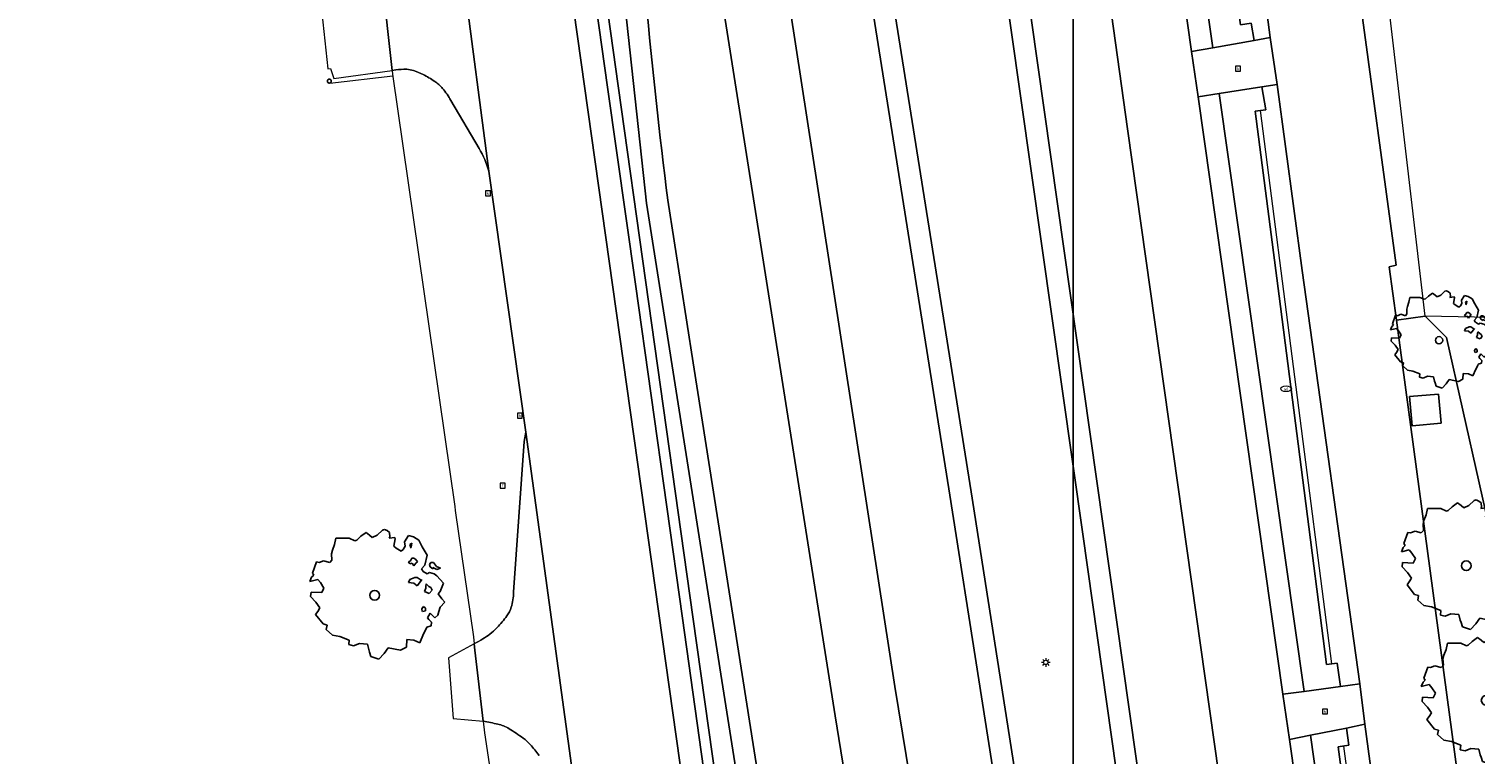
# Model space of a CAD drawing. Header units: metres. Extents: x 152391 to 157968, y 462336 to 467280.
# Tile 398 of 656: x 153718 to 153785, y 466255 to 466288. Entities that reach past the tile are written whole.
import ezdxf
from ezdxf.enums import TextEntityAlignment as Align

# ---------------------------------------------------------------- set-up
doc = ezdxf.new("R2010")
doc.units = ezdxf.units.M
doc.header["$LTSCALE"] = 0.75
doc.layers.get('0').update_dxf_attribs({"lineweight": 25})
doc.layers.get('defpoints').update_dxf_attribs({"lineweight": 25})
for name, color, linetype, lineweight in [('B-GV-GR-BOOM-S', 252, 'Continuous', 25), ('B-WE-GR-BEPLANTING_CULTUUR_BOSPLANTSOEN-GV', 251, 'Continuous', 18), ('B-WE-GR-GROENVOORZIENING-GV', 251, 'Continuous', 18), ('B-WE-GR-HAAG-G', 251, 'GR-HAAG1', 13), ('B-WE-KL-ET_LS_OV_LICHTMAST-S', 251, 'Continuous', 25), ('B-WE-KL-WATER-S', 170, 'Continuous', 25), ('B-WE-OG-TERREIN_CULTUURSCHEIDING-GV', 251, 'Continuous', 18), ('B-WE-RI-GWA_KOLK-S', 251, 'Continuous', 25), ('B-WE-RI-GWA_RIOOLPUT-S', 251, 'Continuous', 25), ('B-WE-VH-VERHARDING_ASFALT-GV', 251, 'Continuous', 18), ('B-WE-VH-VERHARDING_BETONSTRAATSTEEN-GV', 251, 'Continuous', 18), ('B-WE-VH-VERHARDING_GESLOTEN-GV', 251, 'Continuous', 18), ('B-WE-VH-VERHARDING_OPEN-GV', 251, 'Continuous', 18), ('X-XX-AL-VERWIJZING-S', 251, 'Continuous', 25)]:
    doc.layers.add(name, color=color, linetype=linetype, lineweight=lineweight)
doc.styles.add('NLCS-ISO', font='isocpeur.ttf')
doc.styles.add('NLCS-ISO-ANNOTATIVE-T18', font='NLCS-ISO.ttf', dxfattribs={"height": 1.8})
doc.linetypes.add('GR-HAAG1', pattern='A,6,[176,NLCS.SHX,S=0.125,R=0,X=0,Y=0],-2', length=8)

# ---------------------------------------------------------------- blocks, each defined once
blk = doc.blocks.new('SKL-ET_OV_LICHTMAST-SO')
at = {"color": 0, "linetype": 'ByBlock', "lineweight": 18}
for points in [[(-1.25, 0), (-2, 0)], [(-1.41, 1.41), (-0.88, 0.88)], [(0, 2), (0, 1.25)], [(0.88, 0.88), (1.41, 1.41)], [(2, 0), (1.25, 0)], [(-1.41, -1.41), (-0.88, -0.88)], [(0, -1.25), (0, -2)], [(0.88, -0.88), (1.41, -1.41)]]:
    blk.add_lwpolyline(points, dxfattribs=at)
blk.add_circle((0, 0), 1, dxfattribs=at)
blk = doc.blocks.new('SAL-VERWIJZING_SYMBOOL-SO')
at = {"color": 0, "linetype": 'ByBlock', "lineweight": -2}
blk.add_circle((0, 0), 0.9, dxfattribs=at)
at = {"color": 0, "linetype": 'ByBlock', "lineweight": -2, "style": 'NLCS-ISO-ANNOTATIVE-T18'}
blk.add_attdef('SYMBOOL', (2.5, -2.5), '', height=1.8, dxfattribs=at)
blk = doc.blocks.new('SRI-KOLK-SO')
at = {"color": 0, "linetype": 'ByBlock', "lineweight": 18}
blk.add_lwpolyline([(-1.125, -1.125), (1.125, -1.125), (1.125, 1.125), (-1.125, 1.125)], close=True, dxfattribs=at)
at = {"color": 0, "linetype": 'ByBlock', "lineweight": 18, "style": 'NLCS-ISO'}
blk.add_text('k', height=1.5, dxfattribs=at).set_placement((0, 0), align=Align.MIDDLE_CENTER)
blk = doc.blocks.new('SKL-WATER_WATERLEIDINGPUT-SO')
at = {"color": 0, "linetype": 'ByBlock', "lineweight": 18}
blk.add_ellipse((0, 0), major_axis=(2.5, 0), ratio=0.54, dxfattribs=at)
at = {"color": 0, "linetype": 'ByBlock', "lineweight": 18, "style": 'NLCS-ISO'}
blk.add_text('wl', height=1.5, dxfattribs=at).set_placement((0, 0), align=Align.MIDDLE_CENTER)
blk = doc.blocks.new('SRI-PUT_INSPECTIEPUT_RIOOLPUT-SO')
at = {"color": 0, "linetype": 'ByBlock', "lineweight": 18}
blk.add_lwpolyline([(-1.12, -1.12), (1.12, -1.12), (1.12, 1.12), (-1.12, 1.12)], close=True, dxfattribs=at)
at = {"color": 0, "linetype": 'ByBlock', "lineweight": 18, "style": 'NLCS-ISO'}
blk.add_text('r', height=1.5, dxfattribs=at).set_placement((0, 0.28), align=Align.MIDDLE_CENTER)
blk = doc.blocks.new('SGR-BOOM_31_50')
at = {"linetype": 'Continuous'}
for p, q in [((-0.626, 1.933), (-0.487, 2.064)), ((-0.487, 2.064), (-0.301, 2.196)), ((-0.301, 2.196), (-0.177, 2.108)), ((-0.177, 2.108), (-0.084, 2.02)), ((-0.084, 2.02), (0.087, 2.108)), ((0.087, 2.108), (0.273, 2.283)), ((0.273, 2.283), (0.351, 2.305)), ((0.351, 2.305), (0.444, 2.261)), ((0.444, 2.261), (0.521, 2.196)), ((0.537, 2.042), (0.506, 1.999)), ((0.521, 2.196), (0.537, 2.042)), ((1.048, 1.867), (1.188, 2.086)), ((1.188, 2.086), (1.358, 2.042)), ((1.358, 2.042), (1.545, 1.933)), ((-1.51, 1.451), (-1.479, 1.582)), ((-1.495, 1.232), (-1.51, 1.451)), ((-1.479, 1.582), (-1.402, 1.78)), ((-1.402, 1.78), (-1.355, 1.999)), ((-1.355, 1.999), (-0.89, 1.999)), ((-0.89, 1.999), (-0.688, 1.911)), ((-0.688, 1.911), (-0.626, 1.933)), ((0.506, 1.999), (0.707, 2.02)), ((0.723, 1.977), (0.676, 1.714)), ((0.676, 1.714), (0.754, 1.648)), ((0.707, 2.02), (0.723, 1.977)), ((0.754, 1.648), (0.924, 1.539)), ((0.924, 1.539), (1.002, 1.604)), ((1.002, 1.604), (1.064, 1.714)), ((1.064, 1.714), (1.048, 1.867)), ((1.296, 1.823), (1.234, 1.78)), ((1.234, 1.78), (1.265, 1.67)), ((1.265, 1.67), (1.281, 1.648)), ((1.281, 1.692), (1.296, 1.823)), ((1.545, 1.933), (1.669, 1.692)), ((1.669, 1.692), (1.839, 1.407)), ((1.839, 1.407), (1.762, 1.057)), ((-2.208, 0.641), (-2.131, 0.706)), ((-2.177, 0.772), (-2.038, 1.166)), ((-2.131, 0.706), (-2.177, 0.772)), ((-2.038, 1.166), (-1.944, 1.144)), ((-1.944, 1.144), (-1.789, 1.21)), ((-1.789, 1.21), (-1.572, 1.144)), ((-1.572, 1.144), (-1.495, 1.232)), ((1.25, 1.21), (1.188, 1.166)), ((1.188, 1.166), (1.234, 1.101)), ((1.234, 1.101), (1.312, 1.122)), ((1.296, 1.298), (1.25, 1.21)), ((1.374, 1.298), (1.296, 1.298)), ((1.312, 1.122), (1.374, 1.035)), ((1.436, 1.254), (1.374, 1.298)), ((1.374, 1.035), (1.436, 1.122)), ((1.498, 1.166), (1.436, 1.254)), ((1.436, 1.122), (1.498, 1.166)), ((1.762, 1.057), (1.638, 0.925)), ((1.638, 0.925), (1.7, 0.838)), ((1.7, 0.838), (1.839, 0.75)), ((1.839, 0.75), (1.917, 0.794)), ((1.963, 1.144), (1.917, 1.079)), ((1.917, 1.079), (1.948, 0.991)), ((1.917, 0.794), (2.087, 0.75)), ((1.948, 0.991), (2.041, 0.925)), ((2.056, 1.144), (1.963, 1.144)), ((2.041, 0.969), (2.18, 0.903)), ((2.041, 0.925), (2.056, 0.969)), ((2.165, 1.013), (2.056, 1.144)), ((2.087, 0.75), (2.18, 0.684)), ((2.304, 0.947), (2.165, 1.013)), ((2.18, 0.903), (2.304, 0.947)), ((2.18, 0.684), (2.413, 0.422)), ((-2.27, 0.487), (-2.208, 0.641)), ((-1.991, 0.553), (-2.27, 0.487)), ((-2.239, -0.038), (-2.224, 0.115)), ((-2.224, 0.115), (-1.851, 0.093)), ((-1.898, 0.444), (-1.991, 0.553)), ((-1.774, 0.246), (-1.898, 0.444)), ((-1.851, 0.093), (-1.774, 0.246)), ((1.234, 0.553), (1.188, 0.444)), ((1.188, 0.444), (1.374, 0.422)), ((1.405, 0.619), (1.234, 0.553)), ((1.374, 0.422), (1.483, 0.334)), ((1.483, 0.619), (1.405, 0.619)), ((1.622, 0.531), (1.483, 0.619)), ((1.483, 0.334), (1.607, 0.487)), ((1.607, 0.487), (1.653, 0.553)), ((1.793, 0.246), (1.746, 0.137)), ((1.911, 0.065), (1.746, 0.137)), ((1.808, 0.4), (1.793, 0.312)), ((1.793, 0.312), (1.793, 0.246)), ((1.901, 0.312), (1.808, 0.4)), ((1.963, 0.268), (1.901, 0.312)), ((1.911, 0.065), (2.01, 0.181)), ((2.01, 0.181), (1.963, 0.268)), ((2.289, 0.137), (2.227, 0.049)), ((2.227, 0.049), (2.351, -0.126)), ((2.413, 0.422), (2.289, 0.137)), ((-2.053, -0.235), (-2.239, -0.038)), ((-2.069, -0.673), (-1.991, -0.564)), ((-1.805, -1.002), (-2.069, -0.673)), ((-1.913, -0.433), (-2.053, -0.235)), ((-1.991, -0.564), (-1.913, -0.433)), ((1.715, -0.389), (1.653, -0.476)), ((1.653, -0.476), (1.669, -0.564)), ((1.684, -0.564), (1.777, -0.542)), ((1.777, -0.454), (1.715, -0.389)), ((1.777, -0.542), (1.777, -0.454)), ((1.948, -0.63), (1.855, -0.783)), ((2.103, -0.783), (1.948, -0.63)), ((2.242, -0.564), (2.211, -0.695)), ((2.289, -0.411), (2.242, -0.564)), ((2.459, -0.235), (2.289, -0.411)), ((2.351, -0.126), (2.459, -0.235)), ((-1.665, -1.046), (-1.805, -1.002)), ((-1.696, -1.199), (-1.665, -1.046)), ((-1.479, -1.396), (-1.696, -1.199)), ((1.808, -1.177), (1.715, -1.352)), ((1.824, -1.112), (1.808, -1.177)), ((1.979, -1.068), (1.824, -1.112)), ((1.855, -0.783), (1.901, -0.849)), ((1.901, -0.849), (1.994, -0.936)), ((1.994, -0.936), (1.979, -1.068)), ((2.211, -0.695), (2.103, -0.783)), ((-1.216, -1.44), (-1.479, -1.396)), ((-0.89, -1.571), (-1.216, -1.44)), ((-0.906, -1.725), (-0.89, -1.571)), ((-0.735, -1.769), (-0.906, -1.725)), ((-0.533, -1.681), (-0.735, -1.769)), ((-0.254, -1.703), (-0.533, -1.681)), ((-0.208, -1.9), (-0.254, -1.703)), ((-0.177, -1.988), (-0.208, -1.9)), ((-0.13, -2.141), (-0.177, -1.988)), ((0.475, -1.834), (0.335, -2.031)), ((0.909, -1.922), (0.475, -1.834)), ((1.11, -1.812), (0.909, -1.922)), ((1.126, -1.55), (1.11, -1.812)), ((1.374, -1.571), (1.126, -1.55)), ((1.576, -1.659), (1.374, -1.571)), ((1.715, -1.352), (1.576, -1.659)), ((0.149, -2.229), (-0.13, -2.141)), ((0.335, -2.031), (0.149, -2.229))]:
    blk.add_line(p, q, dxfattribs=at)
blk.add_circle((0, 0), 0.169, dxfattribs=at)
blk = doc.blocks.new('SGR-BOOM_50_100')
at = {"linetype": 'Continuous'}
for p, q in [((-0.835, 2.577), (-0.649, 2.752)), ((-0.649, 2.752), (-0.401, 2.928)), ((-0.401, 2.928), (-0.236, 2.811)), ((-0.236, 2.811), (-0.112, 2.694)), ((-0.112, 2.694), (0.116, 2.811)), ((0.116, 2.811), (0.364, 3.044)), ((0.364, 3.044), (0.467, 3.074)), ((0.467, 3.074), (0.591, 3.015)), ((0.591, 3.015), (0.695, 2.928)), ((0.715, 2.723), (0.674, 2.665)), ((0.695, 2.928), (0.715, 2.723)), ((1.398, 2.49), (1.584, 2.782)), ((1.584, 2.782), (1.811, 2.723)), ((1.811, 2.723), (2.059, 2.577)), ((-2.014, 1.935), (-1.972, 2.11)), ((-1.972, 2.11), (-1.869, 2.373)), ((-1.869, 2.373), (-1.807, 2.665)), ((-1.807, 2.665), (-1.187, 2.665)), ((-1.187, 2.665), (-0.918, 2.548)), ((-0.918, 2.548), (-0.835, 2.577)), ((0.674, 2.665), (0.943, 2.694)), ((0.964, 2.636), (0.902, 2.285)), ((0.902, 2.285), (1.005, 2.198)), ((0.943, 2.694), (0.964, 2.636)), ((1.005, 2.198), (1.232, 2.052)), ((1.232, 2.052), (1.336, 2.139)), ((1.336, 2.139), (1.418, 2.285)), ((1.418, 2.285), (1.398, 2.49)), ((1.729, 2.431), (1.646, 2.373)), ((1.646, 2.373), (1.687, 2.227)), ((1.687, 2.227), (1.708, 2.198)), ((1.708, 2.256), (1.729, 2.431)), ((2.059, 2.577), (2.225, 2.256)), ((2.225, 2.256), (2.452, 1.876)), ((-2.903, 1.029), (-2.717, 1.555)), ((-2.717, 1.555), (-2.593, 1.526)), ((-2.593, 1.526), (-2.386, 1.613)), ((-2.386, 1.613), (-2.096, 1.526)), ((-2.096, 1.526), (-1.993, 1.643)), ((-1.993, 1.643), (-2.014, 1.935)), ((1.667, 1.613), (1.584, 1.555)), ((1.584, 1.555), (1.646, 1.467)), ((1.646, 1.467), (1.749, 1.497)), ((1.729, 1.73), (1.667, 1.613)), ((1.832, 1.73), (1.729, 1.73)), ((1.749, 1.497), (1.832, 1.38)), ((1.915, 1.672), (1.832, 1.73)), ((1.832, 1.38), (1.915, 1.497)), ((1.997, 1.555), (1.915, 1.672)), ((1.915, 1.497), (1.997, 1.555)), ((2.349, 1.409), (2.183, 1.234)), ((2.452, 1.876), (2.349, 1.409)), ((2.618, 1.526), (2.556, 1.438)), ((2.556, 1.438), (2.597, 1.321)), ((2.742, 1.526), (2.618, 1.526)), ((2.886, 1.351), (2.742, 1.526)), ((3.072, 1.263), (2.886, 1.351)), ((-3.027, 0.65), (-2.944, 0.854)), ((-2.655, 0.737), (-3.027, 0.65)), ((-2.944, 0.854), (-2.841, 0.942)), ((-2.841, 0.942), (-2.903, 1.029)), ((-2.531, 0.591), (-2.655, 0.737)), ((1.646, 0.737), (1.584, 0.591)), ((1.873, 0.825), (1.646, 0.737)), ((1.977, 0.825), (1.873, 0.825)), ((2.163, 0.708), (1.977, 0.825)), ((2.142, 0.65), (2.204, 0.737)), ((2.183, 1.234), (2.266, 1.117)), ((2.266, 1.117), (2.452, 1)), ((2.452, 1), (2.556, 1.059)), ((2.556, 1.059), (2.783, 1)), ((2.597, 1.321), (2.721, 1.234)), ((2.721, 1.292), (2.907, 1.205)), ((2.721, 1.234), (2.742, 1.292)), ((2.783, 1), (2.907, 0.913)), ((2.907, 1.205), (3.072, 1.263)), ((2.907, 0.913), (3.217, 0.562)), ((-2.985, -0.051), (-2.965, 0.153)), ((-2.965, 0.153), (-2.469, 0.124)), ((-2.365, 0.329), (-2.531, 0.591)), ((-2.469, 0.124), (-2.365, 0.329)), ((1.584, 0.591), (1.832, 0.562)), ((1.832, 0.562), (1.977, 0.445)), ((1.977, 0.445), (2.142, 0.65)), ((2.39, 0.329), (2.328, 0.183)), ((2.549, 0.087), (2.328, 0.183)), ((2.411, 0.533), (2.39, 0.416)), ((2.39, 0.416), (2.39, 0.329)), ((2.535, 0.416), (2.411, 0.533)), ((2.618, 0.358), (2.535, 0.416)), ((2.549, 0.087), (2.68, 0.241)), ((2.68, 0.241), (2.618, 0.358)), ((3.052, 0.183), (2.969, 0.066)), ((2.969, 0.066), (3.135, -0.168)), ((3.217, 0.562), (3.052, 0.183)), ((-2.737, -0.314), (-2.985, -0.051)), ((-2.551, -0.577), (-2.737, -0.314)), ((-2.655, -0.752), (-2.551, -0.577)), ((2.287, -0.518), (2.204, -0.635)), ((2.204, -0.635), (2.225, -0.752)), ((2.37, -0.606), (2.287, -0.518)), ((2.37, -0.723), (2.37, -0.606)), ((3.052, -0.548), (2.99, -0.752)), ((3.279, -0.314), (3.052, -0.548)), ((3.135, -0.168), (3.279, -0.314)), ((-2.758, -0.898), (-2.655, -0.752)), ((-2.407, -1.336), (-2.758, -0.898)), ((-2.22, -1.394), (-2.407, -1.336)), ((2.245, -0.752), (2.37, -0.723)), ((2.597, -0.84), (2.473, -1.044)), ((2.473, -1.044), (2.535, -1.132)), ((2.535, -1.132), (2.659, -1.248)), ((2.804, -1.044), (2.597, -0.84)), ((2.659, -1.248), (2.638, -1.424)), ((2.948, -0.927), (2.804, -1.044)), ((2.99, -0.752), (2.948, -0.927)), ((-2.262, -1.599), (-2.22, -1.394)), ((-1.972, -1.862), (-2.262, -1.599)), ((-1.621, -1.92), (-1.972, -1.862)), ((-1.187, -2.095), (-1.621, -1.92)), ((2.287, -1.803), (2.101, -2.212)), ((2.411, -1.57), (2.287, -1.803)), ((2.432, -1.482), (2.411, -1.57)), ((2.638, -1.424), (2.432, -1.482)), ((-1.207, -2.3), (-1.187, -2.095)), ((-0.98, -2.358), (-1.207, -2.3)), ((-0.711, -2.241), (-0.98, -2.358)), ((-0.339, -2.271), (-0.711, -2.241)), ((-0.277, -2.533), (-0.339, -2.271)), ((-0.236, -2.65), (-0.277, -2.533)), ((-0.174, -2.855), (-0.236, -2.65)), ((0.633, -2.446), (0.447, -2.709)), ((1.212, -2.563), (0.633, -2.446)), ((1.48, -2.417), (1.212, -2.563)), ((1.501, -2.066), (1.48, -2.417)), ((1.832, -2.095), (1.501, -2.066)), ((2.101, -2.212), (1.832, -2.095)), ((0.199, -2.971), (-0.174, -2.855)), ((0.447, -2.709), (0.199, -2.971))]:
    blk.add_line(p, q, dxfattribs=at)
blk.add_circle((0, 0), 0.225, dxfattribs=at)

msp = doc.modelspace()

# ---------------------------------------------------------------- linework, layer by layer
at = {"layer": 'B-WE-GR-BEPLANTING_CULTUUR_BOSPLANTSOEN-GV'}
msp.add_lwpolyline([(153790.042, 466265.648), (153790.558, 466266.475), (153791.742, 466267.699), (153792.739, 466268.434), (153791.167, 466268.993), (153786.499, 466274.954), (153782.656, 466275.021), (153783.653, 466274.022), (153786.696, 466260.483), (153787.642, 466260.608), (153788.191, 466261.945), (153789.042, 466264.089), (153789.694, 466265.105)], close=True, dxfattribs=at)
at = {"layer": 'B-WE-GR-GROENVOORZIENING-GV'}
for points in [[(153679.543, 466619.858), (153681.638, 466611.896), (153685.391, 466598.625), (153686.57, 466594.429), (153692.722, 466572.536), (153707.863, 466519.729), (153713.87, 466498.676), (153715.363, 466493.445), (153729.852, 466441.703), (153732.03, 466432.938), (153733.141, 466428.273), (153736.04, 466415.715), (153738.834, 466401.865), (153738.859, 466401.734), (153739.327, 466399.321), (153739.733, 466397.036), (153740.486, 466392.496), (153746.91, 466352.227), (153754.709, 466302.952), (153760.486, 466266.671), (153764.537, 466240.85)], [(153771.924, 466235.003), (153763.356, 466295.403), (153762.177, 466303.833), (153759.781, 466320.955), (153758.644, 466329.059), (153755.017, 466354.246), (153750.106, 466388.992), (153748.591, 466398.63), (153747.759, 466403.242), (153747.748, 466403.298), (153745.151, 466416.405), (153744.766, 466418.271), (153741.969, 466431.21), (153741.433, 466433.559), (153740.846, 466435.896), (153739.618, 466440.465), (153730.686, 466472.445), (153722.577, 466501.142), (153721.539, 466504.817), (153712.101, 466537.611)], [(153692.628, 466531.816), (153699.478, 466507.821), (153706.99, 466481.738), (153711.305, 466466.422), (153715.005, 466453.227), (153720.862, 466431.725), (153725.176, 466412.873), (153726.892, 466404.015), (153728.33, 466396.589), (153729.177, 466391.166), (153730.27, 466384.168), (153733.664, 466361.538), (153735.682, 466347.556), (153737.231, 466336.83), (153739.17, 466323.391), (153741.442, 466307.576), (153743.209, 466295.019), (153744.521, 466285.701), (153745.813, 466276.52), (153748.006, 466260.94), (153749.478, 466250.479)], [(153749.478, 466250.479), (153748.006, 466260.94), (153745.813, 466276.52), (153744.521, 466285.701), (153743.209, 466295.019), (153741.442, 466307.576), (153739.17, 466323.391), (153737.231, 466336.83), (153735.682, 466347.556), (153733.664, 466361.538), (153730.27, 466384.168), (153729.177, 466391.166), (153728.33, 466396.589), (153726.892, 466404.015), (153725.176, 466412.873), (153720.862, 466431.725), (153715.005, 466453.227), (153711.305, 466466.422), (153706.99, 466481.738), (153699.478, 466507.821), (153692.628, 466531.816)], [(153749.973, 466250.549), (153748.501, 466261.01), (153746.308, 466276.589), (153745.016, 466285.771), (153743.704, 466295.088), (153741.937, 466307.647), (153741.481, 466310.884), (153739.665, 466323.462), (153737.726, 466336.901), (153736.177, 466347.628), (153734.159, 466361.611), (153730.764, 466384.244), (153729.671, 466391.243), (153728.822, 466396.675), (153727.383, 466404.11), (153725.666, 466412.977), (153721.348, 466431.847), (153715.487, 466453.361), (153711.786, 466466.557), (153707.471, 466481.875), (153699.958, 466507.959), (153693.109, 466531.953)], [(153696.018, 466531.147), (153702.431, 466508.738), (153709.842, 466482.68), (153714.248, 466467.228), (153718.203, 466453.356), (153723.631, 466433.2), (153728.067, 466414.517), (153729.811, 466404.588), (153733.145, 466384.683), (153736.985, 466361.914), (153739.236, 466348.068), (153741.092, 466336.654), (153743.143, 466324.034), (153743.929, 466319.201), (153744.001, 466317.04), (153744.605, 466299.055), (153745.267, 466290.179), (153746.335, 466280.287), (153753.149, 466237.163)], [(153749.116, 466388.848), (153752.856, 466362.393), (153754.027, 466354.105), (153757.654, 466328.918), (153758.791, 466320.816), (153759.742, 466314.013), (153760.453, 466308.935), (153762.366, 466295.263), (153766.682, 466264.852), (153770.934, 466234.864)], [(153765.525, 466241.007), (153761.474, 466266.827), (153756.528, 466297.868), (153754.875, 466308.294), (153754.121, 466313.05), (153751.713, 466328.241), (153747.898, 466352.384), (153746.444, 466361.485), (153742.193, 466388.106)], [(153728.764, 466387.608), (153732.218, 466364.81), (153737.728, 466326.264), (153741.24, 466301.364), (153741.295, 466300.973), (153755.154, 466202.723), (153755.264, 466201.925), (153763.528, 466142.007), (153764.721, 466133.17), (153765.31, 466128.58), (153766.933, 466115.446), (153767.15, 466113.582), (153767.344, 466111.714), (153767.713, 466107.768), (153768.061, 466103.787), (153768.135, 466102.941), (153770.516, 466075.607), (153772.759, 466047.928), (153774.684, 466020.87), (153775.444, 466008.85), (153775.536, 466006.579), (153776.049, 465993.841)], [(153753.149, 466237.163), (153746.335, 466280.287), (153745.267, 466290.179), (153744.605, 466299.055), (153744.001, 466317.04), (153741.481, 466310.884), (153741.937, 466307.647), (153743.704, 466295.088), (153745.016, 466285.771), (153746.308, 466276.589), (153748.501, 466261.01), (153749.973, 466250.549)], [(153734.641, 466286.503), (153734.473, 466286.48)], [(153734.473, 466286.48), (153734.492, 466286.303), (153737.386, 466266.149), (153737.412, 466265.965), (153738.257, 466260.077), (153738.295, 466259.748)], [(153738.522, 466282.841), (153737.207, 466285.078)], [(153740.137, 466262.149), (153740.62, 466269.179), (153740.701, 466269.621), (153738.972, 466281.78)], [(153765.362, 466167.837), (153764.22, 466175.319), (153759.751, 466202.556), (153758.916, 466207.643), (153752.697, 466246.262), (153748.517, 466272.843), (153747.325, 466280.427)], [(153738.716, 466256.142), (153738.781, 466255.589), (153741.324, 466238.662), (153741.326, 466238.649), (153741.329, 466238.631), (153744.359, 466217.802), (153745.037, 466213.572), (153745.815, 466208.023), (153746.624, 466202.446), (153748.117, 466193.948)]]:
    msp.add_lwpolyline(points, dxfattribs=at)
for points in [[(153754.121, 466313.05), (153754.875, 466308.294), (153756.528, 466297.868), (153761.474, 466266.827), (153765.525, 466241.007), (153771.247, 466205.396), (153776.234, 466175.211), (153777.634, 466167.153), (153782.005, 466139.102), (153784.976, 466120.348), (153789.238, 466095.713), (153791.307, 466085.603), (153791.909, 466085.726), (153791.687, 466087.389), (153789.596, 466102.365), (153784.619, 466137.799), (153779.77, 466171.984), (153775.011, 466205.688), (153770.934, 466234.864), (153766.682, 466264.852), (153762.366, 466295.263), (153760.453, 466308.935), (153759.742, 466314.013)], [(153772.747, 466287.542), (153774.669, 466287.879), (153774.533, 466288.678), (153774.037, 466288.608), (153773.312, 466293.84), (153772.283, 466301.398), (153771.327, 466308.59), (153770.752, 466312.997), (153771.248, 466313.061), (153771.16, 466313.72), (153769.093, 466313.367), (153770.68, 466302.089)], [(153775.43, 466288.012), (153773.902, 466299.668), (153773.42, 466303.2), (153772.97, 466306.497), (153771.965, 466313.857), (153771.16, 466313.72), (153771.248, 466313.061), (153770.752, 466312.997), (153771.327, 466308.59), (153772.283, 466301.398), (153773.312, 466293.84), (153774.037, 466288.608), (153774.533, 466288.678), (153774.669, 466287.879)], [(153769.307, 466304.673), (153771.761, 466287.369), (153772.747, 466287.542), (153770.68, 466302.089), (153769.093, 466313.367), (153768.107, 466313.199), (153769.247, 466305.095)], [(153772.062, 466285.25), (153776.018, 466257.392), (153777.009, 466257.528), (153773.936, 466279.17), (153773.05, 466285.404)], [(153778.702, 466257.76), (153778.547, 466258.848), (153778.051, 466258.784), (153777.005, 466266.894), (153775.837, 466275.95), (153774.724, 466284.581), (153775.22, 466284.645), (153775.038, 466285.713), (153773.05, 466285.404), (153773.936, 466279.17), (153777.009, 466257.528)], [(153779.61, 466257.884), (153776.921, 466277.148), (153775.75, 466285.824), (153775.038, 466285.713), (153775.22, 466284.645), (153774.724, 466284.581), (153775.837, 466275.95), (153777.005, 466266.894), (153778.051, 466258.784), (153778.547, 466258.848), (153778.702, 466257.76)], [(153777.299, 466255.481), (153781.544, 466225.338), (153785.137, 466199.73), (153786.739, 466199.919), (153786.658, 466200.652), (153786.164, 466200.582), (153785.475, 466205.387), (153784.154, 466214.595), (153782.054, 466229.246), (153781.145, 466235.931), (153779.547, 466247.855), (153778.597, 466254.948), (153779.093, 466255.014), (153778.978, 466255.821)], [(153786.302, 466208.515), (153783.237, 466230.842), (153779.833, 466255.994), (153778.978, 466255.821), (153779.093, 466255.014), (153778.597, 466254.948), (153779.547, 466247.855), (153781.145, 466235.931), (153782.054, 466229.246), (153784.154, 466214.595), (153785.475, 466205.387), (153786.164, 466200.582), (153786.658, 466200.652), (153786.739, 466199.919), (153787.47, 466200.005)], [(153783.266, 466205.861), (153784.144, 466199.613), (153785.137, 466199.73), (153781.544, 466225.338), (153777.299, 466255.481), (153776.317, 466255.282), (153777.749, 466245.2), (153783.127, 466206.848)]]:
    msp.add_lwpolyline(points, close=True, dxfattribs=at)
for points in [[(153747.325, 466280.427, -0.016545), (153745.604, 466299.101)], [(153735.147, 466286.534, 0.045526), (153734.641, 466286.503)], [(153735.469, 466286.476, 0.074359), (153735.147, 466286.534)], [(153735.911, 466286.29, 0.035606), (153735.469, 466286.476)], [(153736.454, 466285.972, 0.029169), (153735.911, 466286.29)], [(153736.822, 466285.644, 0.071767), (153736.454, 466285.972)], [(153737.207, 466285.078, 0.051462), (153736.822, 466285.644)], [(153738.972, 466281.78, 0.077361), (153738.522, 466282.841)], [(153740.024, 466261.45, 0.058739), (153740.137, 466262.149)], [(153739.822, 466261.046, 0.09307), (153740.024, 466261.45)], [(153739.03, 466260.199, 0.04081), (153739.364, 466260.503)], [(153739.364, 466260.503, 0.025049), (153739.822, 466261.046)], [(153738.295, 466259.748, 0.012602), (153738.698, 466259.975)], [(153738.698, 466259.975, 0.031871), (153739.03, 466260.199)], [(153739.399, 466256, 0.012103), (153738.716, 466256.142)], [(153739.666, 466255.917, 0.033923), (153739.399, 466256)], [(153739.921, 466255.789, 0.04545), (153739.666, 466255.917)], [(153740.582, 466255.346, 0.016381), (153739.921, 466255.789)], [(153740.908, 466255.057, 0.053563), (153740.582, 466255.346)], [(153741.319, 466254.542, 0.032473), (153740.908, 466255.057)]]:
    msp.add_lwpolyline(points, format="xyb", dxfattribs=at)
at = {"layer": 'B-WE-GR-HAAG-G'}
for points in [[(153731.565, 466285.883), (153734.503, 466286.228)], [(153778.299, 466258.816), (153774.972, 466284.613)], [(153778.845, 466254.981), (153782.094, 466230.728), (153786.411, 466200.617)]]:
    msp.add_lwpolyline(points, dxfattribs=at)
at = {"layer": 'B-WE-OG-TERREIN_CULTUURSCHEIDING-GV'}
for points in [[(153778.532, 466297.81), (153779.545, 466290.313), (153781.306, 466277.396), (153780.977, 466277.327), (153781.31, 466274.838), (153782.656, 466275.021), (153780.886, 466290.162), (153779.726, 466299.347)], [(153787.108, 466253.522), (153786.983, 466255.968), (153787.572, 466259.955), (153787.642, 466260.608), (153786.696, 466260.483), (153783.653, 466274.022), (153782.656, 466275.021), (153781.31, 466274.838), (153781.467, 466273.669), (153784.696, 466249.738)]]:
    msp.add_lwpolyline(points, dxfattribs=at)
msp.add_lwpolyline([(153781.927, 466271.271), (153783.28, 466271.394), (153783.403, 466270.04), (153782.05, 466269.918)], close=True, dxfattribs=at)
at = {"layer": 'B-WE-VH-VERHARDING_ASFALT-GV'}
for points in [[(153764.961, 466364.634), (153767.287, 466347.819), (153769.536, 466331.768), (153770.952, 466321.489), (153771.718, 466315.958), (153771.965, 466313.857), (153772.97, 466306.497), (153773.42, 466303.2), (153773.902, 466299.668), (153775.43, 466288.012), (153775.75, 466285.824), (153776.921, 466277.148), (153779.61, 466257.884), (153779.833, 466255.994), (153783.237, 466230.842)], [(153784.696, 466249.738), (153781.467, 466273.669), (153781.31, 466274.838), (153780.977, 466277.327), (153781.306, 466277.396), (153779.545, 466290.313), (153778.532, 466297.81), (153777.771, 466303.573), (153777.728, 466303.899), (153777.326, 466303.844), (153776.902, 466306.969), (153776.366, 466310.921), (153774.873, 466321.927), (153774.601, 466323.864), (153774.962, 466323.915), (153774.307, 466328.828), (153774.206, 466329.571), (153773.185, 466337.089), (153772.443, 466342.531), (153772.099, 466342.477), (153770.743, 466352.211), (153769.126, 466363.802)]]:
    msp.add_lwpolyline(points, dxfattribs=at)
at = {"layer": 'B-WE-VH-VERHARDING_BETONSTRAATSTEEN-GV'}
for points in [[(153734.473, 466286.48), (153734.009, 466290.708), (153732.456, 466290.61), (153731.11, 466290.499), (153731.304, 466289.177), (153731.192, 466289.163), (153731.476, 466286.563), (153731.595, 466286.577), (153731.754, 466286.101)], [(153781.927, 466271.271), (153782.05, 466269.918), (153783.403, 466270.04), (153783.28, 466271.394)], [(153738.716, 466256.142), (153738.33, 466259.45), (153738.295, 466259.748), (153737.097, 466259.088), (153737.31, 466256.272)]]:
    msp.add_lwpolyline(points, close=True, dxfattribs=at)
at = {"layer": 'B-WE-VH-VERHARDING_GESLOTEN-GV'}
msp.add_lwpolyline([(153747.325, 466280.427), (153748.517, 466272.843), (153752.697, 466246.262), (153758.916, 466207.643), (153759.751, 466202.556), (153763.759, 466203.119), (153763.622, 466203.972), (153755.128, 466256.395), (153747.932, 466301.952), (153747.9, 466302.15), (153745.389, 466317.871), (153744.926, 466319.298)], dxfattribs=at)
for points in [[(153762.177, 466303.833), (153763.356, 466295.403), (153771.924, 466235.003), (153776.005, 466205.798), (153776.138, 466204.859), (153779.858, 466205.382), (153768.773, 466283.76), (153765.9, 466304.272)], [(153776.018, 466257.392), (153772.062, 466285.25), (153771.761, 466287.369), (153769.307, 466304.673), (153765.9, 466304.272), (153768.773, 466283.76), (153779.858, 466205.382), (153783.266, 466205.861), (153783.127, 466206.848), (153777.749, 466245.2), (153776.317, 466255.282)], [(153770.454, 466204.06), (153770.306, 466204.958), (153764.537, 466240.85), (153760.486, 466266.671), (153754.709, 466302.952), (153750.992, 466302.514), (153757.922, 466257.752), (153766.828, 466203.55)], [(153747.9, 466302.15), (153747.932, 466301.952), (153755.128, 466256.395), (153763.622, 466203.972), (153763.759, 466203.119), (153766.828, 466203.55), (153757.922, 466257.752), (153750.992, 466302.514)], [(153736.343, 466300.787), (153737.805, 466290.697), (153738.972, 466281.78), (153740.701, 466269.621), (153743.302, 466250.663), (153746.698, 466226.881), (153749.43, 466207.317), (153749.722, 466204.859), (153750.233, 466201.218), (153755.264, 466201.925), (153755.154, 466202.723), (153741.295, 466300.973), (153741.24, 466301.364)]]:
    msp.add_lwpolyline(points, close=True, dxfattribs=at)
msp.add_lwpolyline([(153745.604, 466299.101, 0.016545), (153747.325, 466280.427)], format="xyb", dxfattribs=at)
at = {"layer": 'B-WE-VH-VERHARDING_OPEN-GV'}
for points in [[(153738.972, 466281.78), (153737.805, 466290.697), (153736.343, 466300.787), (153736.334, 466295.142), (153733.268, 466294.481), (153733.764, 466291.177), (153733.812, 466291.184), (153733.987, 466291.208), (153734.009, 466290.708), (153734.473, 466286.48), (153734.641, 466286.503)], [(153737.207, 466285.078), (153738.522, 466282.841)], [(153743.302, 466250.663), (153740.701, 466269.621), (153740.62, 466269.179), (153740.137, 466262.149)], [(153738.295, 466259.748), (153738.33, 466259.45), (153738.716, 466256.142)]]:
    msp.add_lwpolyline(points, dxfattribs=at)
for points in [[(153771.761, 466287.369), (153772.062, 466285.25), (153773.05, 466285.404), (153775.038, 466285.713), (153775.75, 466285.824), (153775.43, 466288.012), (153774.669, 466287.879), (153772.747, 466287.542)], [(153779.833, 466255.994), (153779.61, 466257.884), (153778.702, 466257.76), (153777.009, 466257.528), (153776.018, 466257.392), (153776.317, 466255.282), (153777.299, 466255.481), (153778.978, 466255.821)]]:
    msp.add_lwpolyline(points, close=True, dxfattribs=at)
for points in [[(153734.641, 466286.503, -0.045526), (153735.147, 466286.534)], [(153735.147, 466286.534, -0.074359), (153735.469, 466286.476)], [(153735.469, 466286.476, -0.035606), (153735.911, 466286.29)], [(153735.911, 466286.29, -0.029169), (153736.454, 466285.972)], [(153736.454, 466285.972, -0.071767), (153736.822, 466285.644)], [(153736.822, 466285.644, -0.051462), (153737.207, 466285.078)], [(153738.522, 466282.841, -0.077361), (153738.972, 466281.78)], [(153740.137, 466262.149, -0.058739), (153740.024, 466261.45)], [(153740.024, 466261.45, -0.09307), (153739.822, 466261.046)], [(153739.364, 466260.503, -0.04081), (153739.03, 466260.199)], [(153739.822, 466261.046, -0.025049), (153739.364, 466260.503)], [(153738.698, 466259.975, -0.012602), (153738.295, 466259.748)], [(153739.03, 466260.199, -0.031871), (153738.698, 466259.975)], [(153738.716, 466256.142, -0.012103), (153739.399, 466256)], [(153739.399, 466256, -0.033923), (153739.666, 466255.917)], [(153739.666, 466255.917, -0.04545), (153739.921, 466255.789)], [(153739.921, 466255.789, -0.016381), (153740.582, 466255.346)], [(153740.582, 466255.346, -0.053563), (153740.908, 466255.057)], [(153740.908, 466255.057, -0.032473), (153741.319, 466254.542)]]:
    msp.add_lwpolyline(points, format="xyb", dxfattribs=at)
at = {"layer": 'defpoints', "flags": 128}
msp.add_lwpolyline([(154354.229, 466622.679), (153766.229, 466622.679), (153766.229, 465969.429), (153876.913, 465969.429), (153876.913, 465974.642), (154204.229, 465974.642), (154204.229, 466273.185), (154210.341, 466273.185), (154210.341, 466287.791), (154354.229, 466287.791)], close=True, dxfattribs=at)

# ---------------------------------------------------------------- block references
at = {"layer": 'B-GV-GR-BOOM-S', "transparency": 33554559}
for name, p in [('SGR-BOOM_31_50', (153783.3, 466273.9)), ('SGR-BOOM_50_100', (153784.568, 466263.388)), ('SGR-BOOM_50_100', (153733.652, 466262.008)), ('SGR-BOOM_50_100', (153785.496, 466257.11))]:
    msp.add_blockref(name, p, dxfattribs=at)
at = {"layer": 'B-WE-KL-ET_LS_OV_LICHTMAST-S', "xscale": 0.1, "yscale": 0.1, "zscale": 0.1}
msp.add_blockref('SKL-ET_OV_LICHTMAST-SO', (153764.957, 466258.879), dxfattribs=at)
at = {"layer": 'B-WE-KL-WATER-S', "xscale": 0.1, "yscale": 0.1, "zscale": 0.1}
msp.add_blockref('SKL-WATER_WATERLEIDINGPUT-SO', (153776.165, 466271.641), dxfattribs=at)
at = {"layer": 'B-WE-RI-GWA_KOLK-S', "xscale": 0.1, "yscale": 0.1, "zscale": 0.1}
for p in [(153773.919, 466286.561), (153738.937, 466280.75), (153740.428, 466270.384), (153777.977, 466256.587)]:
    msp.add_blockref('SRI-KOLK-SO', p, dxfattribs=at)
at = {"layer": 'B-WE-RI-GWA_RIOOLPUT-S', "xscale": 0.1, "yscale": 0.1, "zscale": 0.1}
msp.add_blockref('SRI-PUT_INSPECTIEPUT_RIOOLPUT-SO', (153739.623, 466267.123), dxfattribs=at)
at = {"layer": 'X-XX-AL-VERWIJZING-S', "xscale": 0.1, "yscale": 0.1, "zscale": 0.1}
msp.add_blockref('SAL-VERWIJZING_SYMBOOL-SO', (153731.539, 466285.984), dxfattribs=at)

doc.saveas('drawing.dxf')
